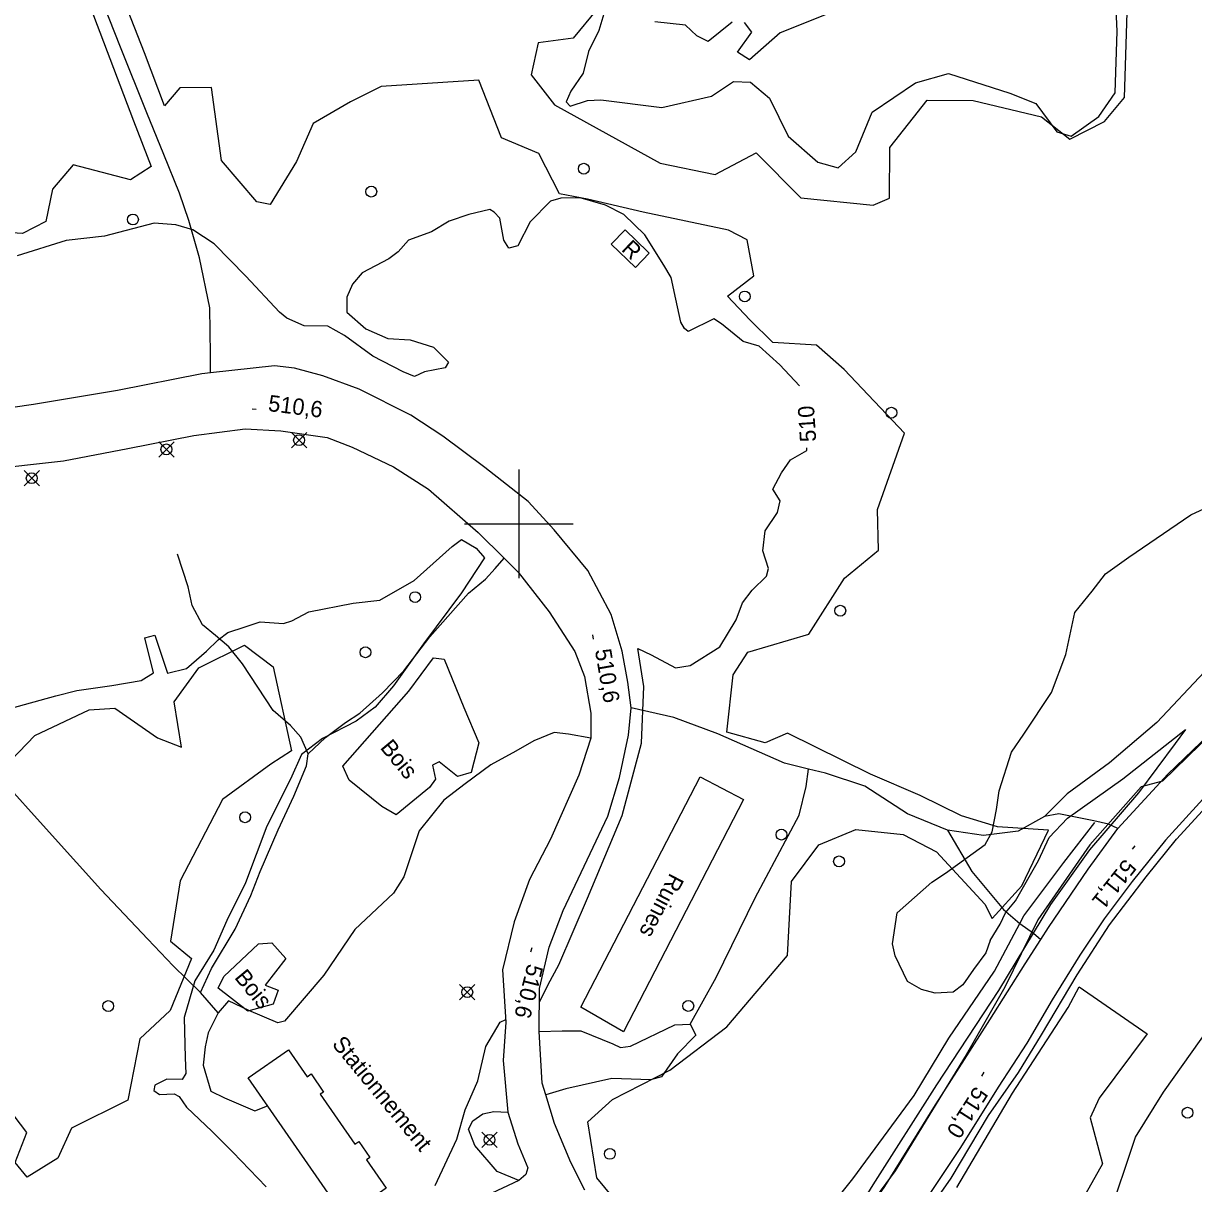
# Model space of a CAD drawing. Extents: x 347312 to 350503, y 6073086 to 6076432.
# Drawn here: x 348408.7 to 348624.4, y 6075478.4 to 6075692.2 of the extents above; entities that cross this region are included whole.
import ezdxf

# ---------------------------------------------------------------- set-up
doc = ezdxf.new("R2010")
doc.units = 0
for name, color, linetype in [('Level 1', 7, 'Continuous'), ('Level 19', 7, 'Continuous'), ('Level 21', 7, 'Continuous'), ('Level 22', 7, 'Continuous'), ('Level 3', 7, 'Continuous'), ('Level 31', 7, 'Continuous'), ('Level 36', 7, 'Continuous'), ('Level 4', 7, 'Continuous'), ('Level 44', 7, 'Continuous'), ('Level 52', 7, 'Continuous'), ('Level 61', 7, 'Continuous'), ('Level 7', 7, 'Continuous')]:
    doc.layers.add(name, color=color, linetype=linetype)

msp = doc.modelspace()

# ---------------------------------------------------------------- linework, layer by layer
at = {"layer": 'Level 1'}
for points in [[(348551.76, 6075625.42), (348548.09, 6075629.28), (348544.34, 6075632.7), (348541.34, 6075633.59), (348537.34, 6075636.87), (348535.98, 6075637.77), (348531.24, 6075635.41), (348530.52, 6075636.01), (348529.85, 6075637.18), (348528.92, 6075641.37), (348528.07, 6075645.38), (348526.72, 6075647.63), (348523.26, 6075653.24), (348519.38, 6075657), (348516.01, 6075658.7), (348511.33, 6075660.07), (348507.75, 6075660.02), (348505.85, 6075659.42), (348502.08, 6075655.62), (348499.82, 6075651.19), (348498.18, 6075650.81), (348497.25, 6075652.29), (348496.48, 6075656.29), (348495.44, 6075657.45), (348494.66, 6075657.94), (348490.76, 6075657.02), (348487.15, 6075655.75), (348483.89, 6075653.79), (348479.64, 6075652.29), (348477.75, 6075650.13), (348476.03, 6075648.85), (348471.11, 6075646.27), (348469.31, 6075644.18), (348468.31, 6075641.77), (348468.29, 6075638.98), (348471.82, 6075635.91), (348475.85, 6075634.15), (348479.97, 6075633.9), (348484.27, 6075632.52), (348487.01, 6075629.77), (348486.43, 6075628.76), (348482.62, 6075628), (348480.77, 6075627.14), (348478.68, 6075628.03), (348473.08, 6075630.88), (348467.85, 6075634.72), (348464.81, 6075636.39), (348460.46, 6075636.46), (348457.23, 6075637.9), (348455.86, 6075639.01), (348449.7, 6075645.6), (348443.82, 6075651.58), (348439.92, 6075654.19), (348436.76, 6075655.1), (348432.77, 6075655.38), (348423.6, 6075653.02), (348416.55, 6075652.18), (348407.51, 6075649.4)], [(348503.8, 6075511.83), (348505.4, 6075515.09), (348507.39, 6075518.76), (348512.64, 6075531), (348519.08, 6075546.25), (348522.59, 6075559.59), (348523.07, 6075570.04), (348521.96, 6075577), (348524.4, 6075575.87), (348528.86, 6075573.49), (348531.61, 6075573.9), (348537.06, 6075577.3), (348540.04, 6075582.31), (348541.23, 6075585.41), (348543.02, 6075587.79), (348545.68, 6075590.37), (348546.02, 6075591.78), (348544.97, 6075595.03), (348545.44, 6075598.72), (348547.68, 6075602.09), (348548.17, 6075604.21), (348546.81, 6075606.39), (348548.45, 6075609.4), (348550.07, 6075611.79), (348553.07, 6075613.53), (348553.09, 6075614)], [(348586.89, 6075523.19), (348586.89, 6075523.19), (348586.11, 6075520.97), (348583.85, 6075517.89), (348581.85, 6075515.03), (348580.09, 6075513.72), (348576.74, 6075513.49), (348574.25, 6075514.21), (348571.68, 6075515.68), (348569.4, 6075520.41), (348568.87, 6075522.59), (348569.73, 6075528.34), (348576.14, 6075533.95), (348578.68, 6075535.6), (348585.95, 6075540.89), (348587.29, 6075543.27), (348588.04, 6075547.35), (348588.57, 6075550.79), (348590.84, 6075557.92), (348593.12, 6075561.24), (348598.19, 6075568.91), (348600.82, 6075575.89), (348602.49, 6075583.65), (348605.69, 6075587.59), (348608.17, 6075590.77), (348612.45, 6075593.86), (348623.87, 6075601.68), (348635.34, 6075606.92)], [(348405.96, 6075565.9), (348414.63, 6075568.3), (348418.5, 6075569.26), (348424.99, 6075570.22), (348430.41, 6075571.12), (348432.64, 6075572.51), (348431.07, 6075579.01), (348432.88, 6075579.46), (348435.22, 6075572.48), (348438.71, 6075573.35), (348442.41, 6075576.5), (348444.58, 6075578.6), (348446.35, 6075579.99), (348449.57, 6075581.01), (348452.32, 6075581.95), (348456.6, 6075581.6), (348458.17, 6075582.15), (348461.28, 6075583.75), (348469.48, 6075585.38), (348474.37, 6075585.92), (348480.69, 6075589.58), (348487.73, 6075595.83), (348489.45, 6075597.11), (348492.13, 6075595.51), (348493.69, 6075593.72), (348489.43, 6075587.26), (348482.43, 6075577.86), (348476.9, 6075570.12), (348473.53, 6075566.2), (348470.01, 6075563.66), (348463.8, 6075560.45), (348459.95, 6075557.48), (348457.88, 6075552.92)], [(348586.89, 6075523.19), (348588.74, 6075526.22), (348589.72, 6075528.31), (348591.57, 6075530.52), (348595.8, 6075537.93), (348597.8, 6075542.22), (348601.17, 6075545.77), (348611.35, 6075553.01), (348622.93, 6075562.08), (348621.01, 6075559.51), (348614.27, 6075550.4), (348605.23, 6075539.9), (348598, 6075529.85), (348588.42, 6075514.02), (348577.01, 6075496.6), (348565.29, 6075478.17), (348558.76, 6075467.65), (348551.57, 6075456.28), (348549.21, 6075453.5), (348545.43, 6075451.26), (348543.17, 6075450.9), (348536.78, 6075451.08), (348532.66, 6075453.22)], [(348457.88, 6075552.92), (348453.54, 6075544.29), (348449.64, 6075533.86), (348446.16, 6075526.92), (348443.8, 6075521.44), (348440.27, 6075515.81), (348438.32, 6075509.02), (348438.49, 6075501.58), (348438.63, 6075498.69), (348437.95, 6075497.61), (348435.12, 6075497.66), (348432.93, 6075496.59), (348432.71, 6075495.59), (348433.79, 6075494.83), (348436.47, 6075494.95), (348437.41, 6075494.46), (348438.73, 6075492.51), (348443.5, 6075488.03), (348447.31, 6075484.23), (348453.44, 6075477.8)], [(348484.56, 6075478.07), (348488.57, 6075486.64), (348490.14, 6075492), (348492.45, 6075497.37), (348493.95, 6075503.71), (348496.58, 6075508.15), (348497.6, 6075508.67)]]:
    msp.add_lwpolyline(points, dxfattribs=at)
at = {"layer": 'Level 19'}
msp.add_lwpolyline([(348503.77, 6075506.44), (348507.97, 6075506.57), (348511.42, 6075506.58), (348517.32, 6075504.19), (348518.74, 6075503.49), (348520.61, 6075503.77), (348528.79, 6075507.69), (348531.62, 6075507.78), (348532.64, 6075505.78), (348529.23, 6075502.36), (348526.33, 6075498.07), (348524.26, 6075497.56), (348517.17, 6075497.76), (348508.69, 6075495.91), (348504.97, 6075494.78)], dxfattribs=at)
at = {"layer": 'Level 21'}
for points in [[(348512.18, 6075477.23), (348509.61, 6075482.31), (348506.58, 6075489.48), (348504.97, 6075494.78), (348504.32, 6075496.91), (348503.77, 6075506.44), (348503.82, 6075514.36), (348505.6, 6075521.99), (348508.2, 6075528.73), (348513.17, 6075539.23), (348516.4, 6075546.11), (348518.59, 6075553.25), (348520.22, 6075561.06), (348520.7, 6075566.1), (348520.11, 6075570.79), (348519.08, 6075576.55), (348517.01, 6075583.3), (348512.71, 6075591.37), (348506.51, 6075598.91), (348501.74, 6075604.1), (348493.74, 6075610.37), (348485.99, 6075616.16), (348480.07, 6075620.02), (348470.58, 6075624.82), (348463.88, 6075627.28), (348458.63, 6075628.7), (348454.93, 6075629.08), (348443.16, 6075627.81), (348441.54, 6075627.64), (348426.03, 6075624.59), (348410.53, 6075621.99), (348399.46, 6075620.38)], [(348401.12, 6075609.93), (348416.09, 6075611.63), (348427.92, 6075613.87), (348440.08, 6075616.24), (348449.56, 6075617.51), (348456.13, 6075617.11), (348464.64, 6075615.92), (348469.27, 6075614.15), (348476.9, 6075610.5), (348483.33, 6075606.39), (348492.52, 6075598.41), (348497.29, 6075593.67), (348499.88, 6075591.09), (348505.57, 6075583.8), (348510.31, 6075576.48), (348512.09, 6075571.89), (348513.27, 6075565.13), (348513.29, 6075560.5), (348511.05, 6075553.69), (348505.83, 6075541.86), (348501.98, 6075534.46), (348499.15, 6075526.63), (348497.01, 6075517.81), (348497.63, 6075508.19), (348497.13, 6075501.09), (348497.96, 6075491.58), (348499.8, 6075485.75), (348501.65, 6075481.35), (348501.32, 6075480.09), (348499.98, 6075478.99), (348493.96, 6075476.18)], [(348541.79, 6075447.93), (348543.74, 6075447.67), (348546.81, 6075448.87), (348549.25, 6075450.74), (348555.5, 6075460.42), (348561.36, 6075468.96), (348567.49, 6075477.88), (348576.54, 6075492.44), (348586.84, 6075508.57), (348593.33, 6075518.9), (348596.24, 6075523.43), (348597.66, 6075525.64), (348604.95, 6075536.34), (348610.46, 6075543.84), (348619.66, 6075553.87), (348630.41, 6075564.21)], [(348626.07, 6075549.24), (348619.24, 6075541.7), (348613.09, 6075534.06), (348607.89, 6075527.19), (348603.44, 6075520.5), (348598.31, 6075512.27), (348593.63, 6075504.32), (348588.34, 6075496.19), (348581.42, 6075485.05), (348574.3, 6075474.41), (348568.84, 6075466.13), (348564.93, 6075460.33), (348559.16, 6075452.33), (348554.05, 6075445.08), (348553.09, 6075442.79), (348552.77, 6075440.64), (348553.33, 6075439.15), (348554.5, 6075437.56), (348558.97, 6075434.81), (348568.02, 6075429.17), (348576.6, 6075424.11), (348587.81, 6075418.59), (348597.43, 6075414.62), (348601.9, 6075412.8)]]:
    msp.add_lwpolyline(points, dxfattribs=at)
at = {"layer": 'Level 22'}
for points in [[(348443.16, 6075627.81), (348443.19, 6075631.22), (348443.05, 6075639.8), (348441.13, 6075648.99), (348439.17, 6075655.91), (348437.43, 6075660.9), (348434.57, 6075668.05), (348431.43, 6075675.72), (348426.57, 6075687.8), (348422.39, 6075698.43)], [(348444.57, 6075509.86), (348441.3, 6075513.61), (348436.27, 6075518.58), (348431.63, 6075523.44), (348422.96, 6075532.61), (348413.95, 6075542.55), (348403.54, 6075554.09), (348398.41, 6075558.99), (348394.05, 6075561.98), (348387.3, 6075563.87), (348381.53, 6075567.1), (348377.47, 6075570.55), (348367.64, 6075579.03), (348360.1, 6075584.67), (348350.75, 6075592.04), (348344.34, 6075596.68), (348339.07, 6075599.42), (348331.06, 6075601.83), (348325.65, 6075603.02), (348312.79, 6075604.77), (348307.45, 6075605.05), (348302.26, 6075605.41)], [(348671.89, 6075594.95), (348665.49, 6075599.6), (348660.29, 6075601.14), (348656.28, 6075598.72), (348651.23, 6075593.93), (348644.48, 6075590.28), (348640.24, 6075587.22), (348631, 6075578.06), (348626.39, 6075572.74), (348617.62, 6075563.36), (348608.87, 6075555.96), (348601.11, 6075550.27), (348596.93, 6075546.06), (348592.08, 6075543.39), (348585.67, 6075542.58), (348579.01, 6075543.52), (348571.65, 6075546.57), (348563.81, 6075551.64), (348556.55, 6075554.03), (348553.39, 6075554.81), (348549, 6075555.88), (348536.68, 6075561.27), (348528.58, 6075564.31), (348520.7, 6075566.1)], [(348441.3, 6075513.61), (348443.32, 6075518.06), (348447.7, 6075525.28), (348450.62, 6075531.54), (348452.31, 6075535.93), (348455.61, 6075543.62), (348458.53, 6075549.79), (348460.86, 6075555.4), (348461.15, 6075557.59), (348459.84, 6075560.7), (348457.91, 6075562.85), (348454.72, 6075565.61), (348449.07, 6075574.2), (348446.57, 6075577.3), (348444.06, 6075579.42), (348441.7, 6075581.36), (348439.78, 6075584.94), (348439.03, 6075588.37), (348437.09, 6075594.4)], [(348461.15, 6075557.59), (348464.35, 6075560.62), (348468.02, 6075563.36), (348470.69, 6075565.12), (348474.86, 6075568.88), (348478.81, 6075572.91), (348483.62, 6075579.15), (348490.75, 6075587.24), (348493.86, 6075589.82), (348495.64, 6075591.75), (348497.29, 6075593.67)], [(348574.97, 6075426.71), (348584.34, 6075436.28), (348588.51, 6075441.31), (348595.02, 6075452.57), (348601.26, 6075461.27), (348605.29, 6075466.11), (348608.57, 6075471.76), (348613.69, 6075486.97), (348618.83, 6075495.28), (348627.44, 6075507.37), (348638.42, 6075522.78), (348642.66, 6075527.73), (348650.28, 6075534.42), (348657.91, 6075540.82), (348668.12, 6075548.99), (348679.06, 6075557.38), (348686.99, 6075564.77), (348691.64, 6075569.23), (348695.59, 6075571.53), (348704.1, 6075575.43), (348714.18, 6075580.41), (348727.56, 6075583.17), (348738.27, 6075584.32), (348743.55, 6075585.93)], [(348531.62, 6075507.78), (348536.37, 6075516.37), (348543.58, 6075531.06), (348551.66, 6075546.32), (348552.98, 6075551.62), (348553.39, 6075554.81)], [(348590.06, 6075419.41), (348586.41, 6075421.1), (348583.56, 6075422.27), (348574.97, 6075426.71), (348565.76, 6075432.45), (348556.64, 6075438.26), (348555.05, 6075439.27), (348554.34, 6075440.4), (348554.29, 6075441.64), (348555.06, 6075443.79), (348561.86, 6075453.18), (348567.63, 6075462.09), (348579.69, 6075479.44), (348586.6, 6075490.96), (348592.11, 6075498.9), (348596.34, 6075505.86), (348602.92, 6075516.87), (348608.88, 6075526.09), (348615.66, 6075534.95), (348621.25, 6075541.9), (348626.01, 6075547.13)], [(348610.46, 6075543.84), (348608.73, 6075544.66), (348606.03, 6075545.29), (348599.57, 6075546.53), (348596.93, 6075546.06)], [(348579.01, 6075543.52), (348583.49, 6075535.96), (348589.33, 6075528.94), (348592.34, 6075526.37), (348594.89, 6075524.58), (348596.24, 6075523.43)]]:
    msp.add_lwpolyline(points, dxfattribs=at)
at = {"layer": 'Level 3'}
for p, q in [((348450.82, 6075621.2), (348451.61, 6075621.1)), ((348513.57, 6075579.56), (348513.71, 6075578.77)), ((348613.56, 6075540.66), (348613.06, 6075540.03)), ((348502.38, 6075521.84), (348502.18, 6075521.07)), ((348585.72, 6075498.93), (348585.29, 6075498.25))]:
    msp.add_line(p, q, dxfattribs=at)
at = {"layer": 'Level 31'}
for points in [[(348517.05, 6075651.54), (348519.59, 6075654.17), (348523.81, 6075650.1), (348524.06, 6075649.85), (348521.52, 6075647.22), (348517.05, 6075651.54)], [(348511.42, 6075510.93), (348533.41, 6075553.39), (348541.45, 6075549.22), (348519.27, 6075506.4), (348511.42, 6075510.93)], [(348467.94, 6075472.26), (348450.09, 6075497.9), (348457.52, 6075503.07), (348460.97, 6075498.12), (348461.69, 6075498.62), (348464, 6075495.3), (348463.39, 6075494.88), (348469.79, 6075485.68), (348470.48, 6075486.16), (348472.52, 6075483.23), (348471.92, 6075482.81), (348475.56, 6075477.57), (348467.94, 6075472.26)]]:
    msp.add_lwpolyline(points, dxfattribs=at)
at = {"layer": 'Level 36'}
for p, q in [((348458.08, 6075614), (348460.9, 6075616.82)), ((348458.08, 6075616.82), (348460.9, 6075614)), ((348433.62, 6075612.3), (348436.44, 6075615.12)), ((348433.62, 6075615.12), (348436.44, 6075612.3)), ((348408.8, 6075606.99), (348411.62, 6075609.81)), ((348408.8, 6075609.81), (348411.62, 6075606.99)), ((348489.09, 6075512.29), (348491.91, 6075515.11)), ((348489.09, 6075515.11), (348491.91, 6075512.29)), ((348493.19, 6075485.08), (348496.01, 6075487.9)), ((348493.19, 6075487.9), (348496.01, 6075485.08))]:
    msp.add_line(p, q, dxfattribs=at)
for centre in [(348511.98, 6075665.43), (348472.81, 6075661.21), (348428.86, 6075656.07), (348541.66, 6075641.89), (348568.68, 6075620.47), (348459.49, 6075615.41), (348435.03, 6075613.71), (348410.21, 6075608.4), (348480.89, 6075586.49), (348559.27, 6075583.99), (348471.73, 6075576.33), (348449.54, 6075545.92), (348548.42, 6075542.72), (348559.03, 6075537.79), (348490.5, 6075513.7), (348424.31, 6075511.14), (348531.25, 6075511.15), (348623.28, 6075491.49), (348494.6, 6075486.49), (348516.78, 6075483.9)]:
    msp.add_circle(centre, 1, dxfattribs=at)
at = {"layer": 'Level 4'}
for points in [[(348557.92, 6075694.34), (348548.18, 6075690.46), (348542.54, 6075685.48), (348540.29, 6075686.91), (348542.94, 6075690.61), (348541.62, 6075692.37)], [(348539.32, 6075692.41), (348534.88, 6075688.88), (348532.84, 6075689.89), (348530.72, 6075691.88), (348525.1, 6075692.48)], [(348546.75, 6075458.56), (348553.32, 6075469.05), (348561.6, 6075479.29), (348572.87, 6075494.65), (348579.29, 6075505.23), (348587.72, 6075517.56), (348592.34, 6075526.37), (348593.08, 6075527.79), (348600.5, 6075537.62), (348606.16, 6075544.94)]]:
    msp.add_lwpolyline(points, dxfattribs=at)
at = {"layer": 'Level 44'}
for points in [[(348539.51, 6075572.17), (348542.2, 6075576.35), (348553.44, 6075579.67), (348560.07, 6075589.97), (348566.31, 6075595.15), (348566.1, 6075602.63), (348571.12, 6075616.69), (348559.97, 6075628.46), (348554.89, 6075632.94), (348546.8, 6075633.43), (348542.59, 6075637.58), (348538.48, 6075641.97), (348543.35, 6075645.71), (348542.08, 6075652.31), (348538.63, 6075654.1), (348522.93, 6075657.41), (348512.65, 6075659.82), (348507.48, 6075660.79), (348503.67, 6075668.26), (348496.79, 6075671.1), (348492.61, 6075681.73), (348474.61, 6075680.58), (348469, 6075677.73), (348462.07, 6075673.77), (348459.03, 6075666.75), (348454.18, 6075658.83), (348451.68, 6075659.31), (348445.18, 6075666.95), (348443.32, 6075680.39), (348437.49, 6075680.35), (348434.71, 6075677), (348431.02, 6075686.8), (348425.41, 6075701.1)], [(348419.74, 6075698.58), (348428.98, 6075674.25), (348432.24, 6075665.81), (348428.4, 6075663.38), (348417.82, 6075666.14), (348414.04, 6075661.65), (348412.82, 6075655.7), (348408.51, 6075653.47), (348399.46, 6075654.05), (348391.55, 6075652.72), (348382.94, 6075650.97), (348377.59, 6075653.42), (348370.63, 6075662.16), (348374.33, 6075664.94), (348371.06, 6075669.41), (348361.24, 6075674.89), (348354.52, 6075675.75), (348349.75, 6075678.24), (348350.25, 6075681.79), (348363.09, 6075684.97), (348381.93, 6075692.51)], [(348514.4, 6075694.76), (348510.04, 6075689.49), (348503.55, 6075688.61), (348502.26, 6075682.74), (348506.59, 6075677.18), (348526.05, 6075666.46), (348536.21, 6075664.39), (348543.73, 6075668.38), (348552, 6075660.08), (348565.35, 6075658.7), (348568.35, 6075659.99), (348568.4, 6075669.33), (348575.29, 6075678.05), (348583.76, 6075678.02), (348596.38, 6075674.99), (348601.6, 6075670.9), (348607.98, 6075674.1), (348611.68, 6075678.52), (348612.16, 6075694.23)], [(348403.39, 6075553.39), (348410.76, 6075561), (348420.81, 6075565.74), (348425.51, 6075566.05), (348433.37, 6075560.57), (348437.81, 6075558.85), (348436.46, 6075567.18), (348440.99, 6075573.49), (348449.42, 6075577.64), (348454.71, 6075573.62), (348458.11, 6075558.14), (348454.26, 6075555.71), (348445.36, 6075549.22), (348437.55, 6075534.19), (348435.77, 6075523.12), (348439.66, 6075519.89), (348435.72, 6075510.32), (348430.14, 6075505.1), (348427.94, 6075493.81), (348417.51, 6075488.62), (348415.02, 6075483.1), (348409.35, 6075479.6), (348407.14, 6075482.3)], [(348483.54, 6075551.39), (348477.41, 6075546.38), (348474.76, 6075547.93), (348468.73, 6075552.75), (348467.54, 6075555.36), (348479.75, 6075569.16), (348484.26, 6075575.3), (348486.25, 6075575.08), (348489.85, 6075566.14), (348492.61, 6075559.66), (348491.23, 6075554.17), (348488.7, 6075553.42), (348485.3, 6075556.15), (348484.09, 6075555.52), (348484.67, 6075552.92), (348483.54, 6075551.39)], [(348523.84, 6075468.09), (348514.39, 6075479.46), (348512.73, 6075489.79), (348517.3, 6075493.89), (348527.84, 6075499.32), (348538.37, 6075507.3), (348549.54, 6075520.47), (348550.24, 6075534.1), (348555.31, 6075540.86), (348562.15, 6075543.68), (348570.84, 6075542.77), (348577.02, 6075539.57), (348585.94, 6075529.92), (348587.26, 6075527.26), (348592.76, 6075533.32), (348597.66, 6075543.54), (348588.26, 6075544.15), (348581.64, 6075546.16), (348574, 6075549.92), (348564.84, 6075553.85), (348549.52, 6075561.41), (348545.41, 6075559.65), (348538.36, 6075561.61), (348539.51, 6075572.17)], [(348630.17, 6075563.75), (348618.69, 6075552.58), (348614.73, 6075551.55), (348605.27, 6075540.85), (348595.68, 6075527.05), (348589.58, 6075514.64), (348582.5, 6075502.16), (348569.41, 6075480.8), (348554.91, 6075461.12)], [(348457.04, 6075519.9), (348453.26, 6075514.96), (348455.64, 6075514.08), (348454.7, 6075511.51), (348450.06, 6075510.21), (348444.55, 6075514.41), (348445.61, 6075516.56), (348452, 6075522.62), (348454.48, 6075522.8), (348457.04, 6075519.9)], [(348580.72, 6075477.68), (348591.03, 6075495.1), (348601.3, 6075510.89), (348603.28, 6075514.7), (348615.81, 6075506), (348606.98, 6075494.18), (348605.33, 6075490.55), (348607.58, 6075482.06), (348601.76, 6075471.68)], [(348407.14, 6075482.3), (348409.3, 6075487.85), (348405.79, 6075492.44)]]:
    msp.add_lwpolyline(points, dxfattribs=at)
at = {"layer": 'Level 52'}
for points in [[(348513.29, 6075560.5), (348509.13, 6075561.23), (348506.53, 6075561.55), (348502.77, 6075560.01), (348499.47, 6075558.1), (348494.84, 6075555.61), (348490.11, 6075552.06), (348486.18, 6075549.1), (348481.63, 6075543.45), (348478.82, 6075534.97), (348476.89, 6075531.95), (348469.78, 6075525.22), (348464.06, 6075516.81), (348456.82, 6075508.33), (348455.56, 6075508.04), (348450.2, 6075510.33), (348446.5, 6075512.07), (348444.57, 6075509.86), (348442.74, 6075506.18), (348442.17, 6075503.61), (348441.82, 6075500.24), (348443.25, 6075495.43), (348445.75, 6075494.25), (348451.31, 6075491.81), (348453.66, 6075492.78)], [(348499.98, 6075478.99), (348496.02, 6075480.65), (348491.9, 6075485.42), (348490.71, 6075488.48), (348491.51, 6075489.97), (348493.36, 6075491.28), (348495.41, 6075491.7), (348497.96, 6075491.58)]]:
    msp.add_lwpolyline(points, dxfattribs=at)
at = {"layer": 'Level 61'}
for p, q in [((348500, 6075610), (348500, 6075590)), ((348490, 6075600), (348510, 6075600))]:
    msp.add_line(p, q, dxfattribs=at)
at = {"layer": 'Level 7'}
msp.add_lwpolyline([(348516.25, 6075695.78), (348514.76, 6075690.87), (348512.84, 6075687.03), (348511.85, 6075683.06), (348509.6, 6075679.69), (348508.72, 6075677.76), (348509.47, 6075676.95), (348512.69, 6075677.97), (348515.13, 6075678.12), (348526.39, 6075676.73), (348535.54, 6075678.77), (348539.58, 6075681.52), (348542.69, 6075681.4), (348546.2, 6075678.45), (348549.65, 6075671.41), (348555.13, 6075666.64), (348558.89, 6075665.56), (348562.13, 6075668.55), (348565.12, 6075675.83), (348573.11, 6075681.26), (348579.19, 6075683), (348590.53, 6075679.35), (348595.29, 6075677.44), (348599.17, 6075672.24), (348601.81, 6075671.43), (348606.92, 6075675.07), (348609.96, 6075679.39), (348610.28, 6075690.77), (348609.76, 6075702.8)], dxfattribs=at)

# ---------------------------------------------------------------- texts
at = {"layer": 'Level 1'}
msp.add_text('510', height=3, rotation=93.7665, dxfattribs=at).set_placement((348554.84, 6075615.18))
at = {"layer": 'Level 3'}
for s, rotation, p in [('510,6', 352.7155, (348453.67, 6075620.8)), ('510,6', 279.6565, (348514.02, 6075576.71)), ('511,1', 231.4324, (348611.73, 6075538.43)), ('510,6', 255.6332, (348501.63, 6075519.06)), ('511,0', 237.3466, (348584.14, 6075496.52))]:
    msp.add_text(s, height=3, rotation=rotation, dxfattribs=at).set_placement(p)
at = {"layer": 'Level 31'}
for s, rotation, p in [('R', 316.2032, (348518.76, 6075650.43)), ('Ruines', 242.3756, (348527.92, 6075535.8))]:
    msp.add_text(s, height=3, rotation=rotation, dxfattribs=at).set_placement(p)
at = {"layer": 'Level 44'}
for p in [(348474.31, 6075558.71), (348447.45, 6075516.35)]:
    msp.add_text('Bois', height=3, rotation=309.568, dxfattribs=at).set_placement(p)
at = {"layer": 'Level 52'}
msp.add_text('Stationnement', height=3, rotation=309.568, dxfattribs=at).set_placement((348465.42, 6075504.07))

doc.saveas('drawing.dxf')
